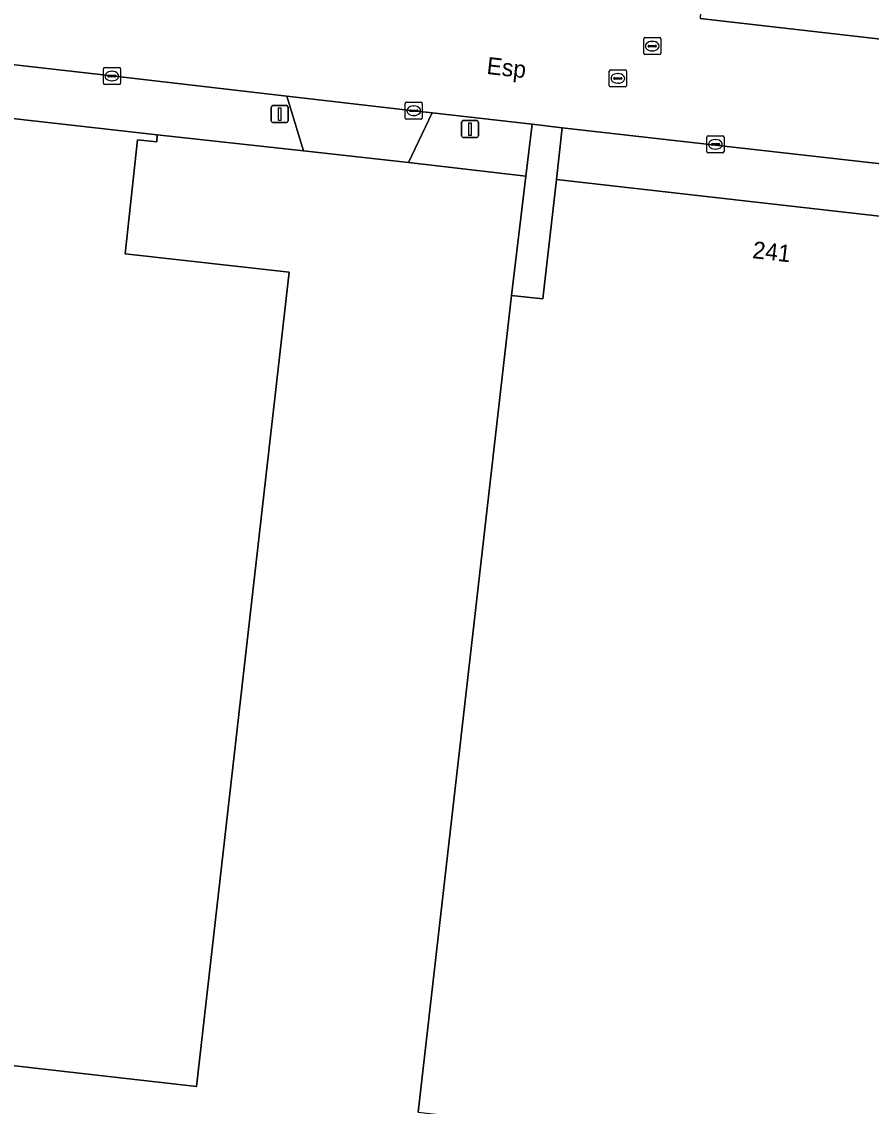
# Model space of a CAD drawing. Extents: x 161385 to 162589, y 388479 to 389756.
# Drawn here: x 162383.4 to 162433.2, y 388731.4 to 388795 of the extents above; entities that cross this region are included whole.
import ezdxf

# ---------------------------------------------------------------- set-up
doc = ezdxf.new("R2010")
doc.units = 0
for name, color, linetype in [('IMGEO_Afsluitpaal', 7, 'Continuous'), ('IMGEO_Erf', 7, 'Continuous'), ('IMGEO_Groenvoorziening', 7, 'Continuous'), ('IMGEO_Haag', 7, 'Continuous'), ('IMGEO_Kolk', 7, 'Continuous'), ('IMGEO_Lichtmast', 7, 'Continuous'), ('IMGEO_Openbare_ruimte_label', 7, 'Continuous'), ('IMGEO_Pand', 7, 'Continuous'), ('IMGEO_Pand_nummerreeks', 7, 'Continuous'), ('IMGEO_Rijbaan_lokaal_gesloten', 7, 'Continuous'), ('IMGEO_Rioolput', 7, 'Continuous'), ('IMGEO_Voetpad_open', 7, 'Continuous')]:
    doc.layers.add(name, color=color, linetype=linetype)

msp = doc.modelspace()

# ---------------------------------------------------------------- linework, layer by layer
at = {"layer": 'IMGEO_Afsluitpaal'}
for p, q in [((162398.007, 388789.155), (162398.007, 388789.955)), ((162398.007, 388789.955), (162398.007, 388789.155)), ((162398.107, 388790.055), (162398.897, 388790.055)), ((162398.897, 388790.055), (162398.107, 388790.055)), ((162398.997, 388789.955), (162398.997, 388789.155)), ((162398.997, 388789.155), (162398.997, 388789.955)), ((162398.897, 388789.055), (162398.107, 388789.055)), ((162398.107, 388789.055), (162398.897, 388789.055))]:
    msp.add_line(p, q, dxfattribs=at)
msp.add_lwpolyline([(162398.427, 388789.93), (162398.577, 388789.93), (162398.577, 388789.18), (162398.427, 388789.18), (162398.427, 388789.93)], dxfattribs=at)
for centre, start, end in [((162398.107, 388789.955), 90, 180), ((162398.107, 388789.955), 90, 180), ((162398.897, 388789.955), 0, 90), ((162398.897, 388789.955), 360, 90), ((162398.107, 388789.155), 180, 270), ((162398.107, 388789.155), 180, 270), ((162398.897, 388789.155), 270, 0), ((162398.897, 388789.155), 270, 0)]:
    msp.add_arc(centre, 0.1, start, end, dxfattribs=at)
at = {"layer": 'IMGEO_Erf'}
msp.add_lwpolyline([(162406.633, 388731.063), (162412.095, 388778.923), (162412.94, 388785.911), (162406.049, 388786.722), (162399.91, 388787.404), (162391.318, 388788.343), (162391.311, 388787.935), (162390.162, 388788.053), (162389.444, 388781.366), (162399.06, 388780.298), (162393.628, 388732.565), (162363.204, 388736.022), (162363.147, 388735.83), (162353.271, 388736.845), (162352.07, 388726.225)], dxfattribs=at)
at = {"layer": 'IMGEO_Groenvoorziening'}
msp.add_lwpolyline([(162370.877, 388761.846), (162364.027, 388763.89), (162371.926, 388790.534), (162391.318, 388788.343), (162399.91, 388787.404), (162398.932, 388790.608), (162388.673, 388791.789), (162371.594, 388793.742), (162365.122, 388794.512), (162364.471, 388787.302), (162364.13, 388783.523), (162363.459, 388781.811), (162356.029, 388750), (162354.058, 388741.791), (162353.626, 388739.483)], dxfattribs=at)
for points in [[(162413.308, 388788.96), (162407.449, 388789.629), (162406.049, 388786.722), (162412.94, 388785.911)], [(162415.064, 388788.76), (162414.734, 388785.722), (162440.896, 388782.752), (162441.217, 388785.796), (162424.047, 388787.734)]]:
    msp.add_lwpolyline(points, close=True, dxfattribs=at)
at = {"layer": 'IMGEO_Haag'}
for points in [[(162413.308, 388788.96), (162407.449, 388789.629), (162406.049, 388786.722), (162412.94, 388785.911)], [(162415.064, 388788.76), (162414.734, 388785.722), (162440.896, 388782.752), (162441.217, 388785.796), (162424.047, 388787.734)]]:
    msp.add_lwpolyline(points, close=True, dxfattribs=at)
at = {"layer": 'IMGEO_Kolk'}
for p, q in [((162388.172, 388791.361), (162388.172, 388792.213)), ((162388.247, 388792.287), (162389.099, 388792.287)), ((162389.173, 388792.213), (162389.173, 388791.361)), ((162388.431, 388791.781), (162388.431, 388791.793)), ((162388.869, 388791.744), (162388.471, 388791.744)), ((162388.474, 388791.83), (162388.872, 388791.83)), ((162388.683, 388791.507), (162388.658, 388791.507)), ((162388.66, 388792.067), (162388.685, 388792.067)), ((162388.915, 388791.793), (162388.915, 388791.781)), ((162389.099, 388791.287), (162388.247, 388791.287)), ((162405.864, 388789.326), (162405.864, 388790.178)), ((162405.939, 388790.252), (162406.791, 388790.252)), ((162406.865, 388790.178), (162406.865, 388789.326)), ((162406.123, 388789.746), (162406.123, 388789.758)), ((162406.561, 388789.709), (162406.163, 388789.709)), ((162406.166, 388789.795), (162406.564, 388789.795)), ((162406.352, 388790.032), (162406.377, 388790.032)), ((162406.607, 388789.758), (162406.607, 388789.746)), ((162406.791, 388789.252), (162405.939, 388789.252)), ((162406.375, 388789.472), (162406.35, 388789.472)), ((162423.627, 388788.282), (162424.479, 388788.282)), ((162423.552, 388787.356), (162423.552, 388788.208)), ((162423.811, 388787.776), (162423.811, 388787.788)), ((162424.249, 388787.739), (162423.851, 388787.739)), ((162423.854, 388787.825), (162424.252, 388787.825)), ((162424.04, 388788.062), (162424.065, 388788.062)), ((162424.295, 388787.788), (162424.295, 388787.776)), ((162424.553, 388788.208), (162424.553, 388787.356)), ((162424.479, 388787.282), (162423.627, 388787.282)), ((162424.063, 388787.502), (162424.038, 388787.502))]:
    msp.add_line(p, q, dxfattribs=at)
for points in [[(162388.172, 388791.361), (162388.172, 388792.213)], [(162388.247, 388792.287), (162389.099, 388792.287)], [(162389.173, 388792.213), (162389.173, 388791.361)], [(162389.099, 388791.287), (162388.247, 388791.287)], [(162405.864, 388789.326), (162405.864, 388790.178)], [(162405.939, 388790.252), (162406.791, 388790.252)], [(162406.865, 388790.178), (162406.865, 388789.326)], [(162406.791, 388789.252), (162405.939, 388789.252)], [(162423.627, 388788.282), (162424.479, 388788.282)], [(162423.552, 388787.356), (162423.552, 388788.208)], [(162424.553, 388788.208), (162424.553, 388787.356)], [(162424.479, 388787.282), (162423.627, 388787.282)]]:
    msp.add_lwpolyline(points, dxfattribs=at)
for centre, radius, start, end in [((162388.249, 388792.211), 0.0765, 91.55205, 178.44795), ((162388.249, 388792.211), 0.0765, 91.55205, 178.44795), ((162389.097, 388792.211), 0.0765, 1.55205, 88.44795), ((162389.097, 388792.211), 0.0765, 1.55205, 88.44795), ((162388.471, 388791.79), 0.0403, 85.87752, 175.75265), ((162388.468, 388791.78), 0.0366, 178.93798, 274.71019), ((162388.872, 388791.787), 0.043, 264.86636, 352.45326), ((162388.876, 388791.792), 0.0386, 1.73085, 96.63898), ((162388.249, 388791.363), 0.0765, 181.55205, 268.44795), ((162388.249, 388791.363), 0.0765, 181.55205, 268.44795), ((162389.097, 388791.363), 0.0765, 271.55205, 358.44795), ((162389.097, 388791.363), 0.0765, 271.55205, 358.44795), ((162405.941, 388790.176), 0.0765, 91.55205, 178.44795), ((162405.941, 388790.176), 0.0765, 91.55205, 178.44795), ((162406.789, 388790.176), 0.0765, 1.55205, 88.44795), ((162406.789, 388790.176), 0.0765, 1.55205, 88.44795), ((162406.163, 388789.755), 0.0403, 85.87752, 175.75265), ((162406.16, 388789.745), 0.0366, 178.93798, 274.71019), ((162406.564, 388789.752), 0.043, 264.86636, 352.45326), ((162406.568, 388789.757), 0.0386, 1.73085, 96.63898), ((162405.941, 388789.328), 0.0765, 181.55205, 268.44795), ((162405.941, 388789.328), 0.0765, 181.55205, 268.44795), ((162406.789, 388789.328), 0.0765, 271.55205, 358.44795), ((162406.789, 388789.328), 0.0765, 271.55205, 358.44795), ((162423.629, 388788.206), 0.0765, 91.55205, 178.44795), ((162423.629, 388788.206), 0.0765, 91.55205, 178.44795), ((162424.477, 388788.206), 0.0765, 1.55205, 88.44795), ((162424.477, 388788.206), 0.0765, 1.55205, 88.44795), ((162423.851, 388787.785), 0.0403, 85.87752, 175.75265), ((162423.848, 388787.775), 0.0366, 178.93798, 274.71019), ((162424.252, 388787.782), 0.043, 264.86636, 352.45326), ((162424.256, 388787.787), 0.0386, 1.73085, 96.63898), ((162423.629, 388787.358), 0.0765, 181.55205, 268.44795), ((162423.629, 388787.358), 0.0765, 181.55205, 268.44795), ((162424.477, 388787.358), 0.0765, 271.55205, 358.44795), ((162424.477, 388787.358), 0.0765, 271.55205, 358.44795)]:
    msp.add_arc(centre, radius, start, end, dxfattribs=at)
for centre, major_axis, ratio, start_param, end_param in [((162388.659, 388791.787), (-0.387, 0.002), 0.722429, 4.712389, 7.853982), ((162388.684, 388791.787), (-0.39, 0.002), 0.717154, 1.570796, 4.712389), ((162406.351, 388789.752), (-0.387, 0.002), 0.722429, 4.712389, 7.853982), ((162406.376, 388789.752), (-0.39, 0.002), 0.717154, 1.570796, 4.712389), ((162424.039, 388787.782), (-0.387, 0.002), 0.722429, 4.712389, 7.853982), ((162424.064, 388787.782), (-0.39, 0.002), 0.717154, 1.570796, 4.712389)]:
    msp.add_ellipse(centre, major_axis=major_axis, ratio=ratio, start_param=start_param, end_param=end_param, dxfattribs=at)
at = {"layer": 'IMGEO_Lichtmast'}
for p, q in [((162409.167, 388788.277), (162409.167, 388789.077)), ((162409.167, 388789.077), (162409.167, 388788.277)), ((162409.267, 388789.177), (162410.057, 388789.177)), ((162410.057, 388789.177), (162409.267, 388789.177)), ((162410.157, 388789.077), (162410.157, 388788.277)), ((162410.157, 388788.277), (162410.157, 388789.077)), ((162410.057, 388788.177), (162409.267, 388788.177)), ((162409.267, 388788.177), (162410.057, 388788.177))]:
    msp.add_line(p, q, dxfattribs=at)
msp.add_lwpolyline([(162409.587, 388789.052), (162409.737, 388789.052), (162409.737, 388788.302), (162409.587, 388788.302), (162409.587, 388789.052)], dxfattribs=at)
for centre, start, end in [((162409.267, 388789.077), 90, 180), ((162409.267, 388789.077), 90, 180), ((162410.057, 388789.077), 0, 90), ((162410.057, 388789.077), 360, 90), ((162409.267, 388788.277), 180, 270), ((162409.267, 388788.277), 180, 270), ((162410.057, 388788.277), 270, 0), ((162410.057, 388788.277), 270, 0)]:
    msp.add_arc(centre, 0.1, start, end, dxfattribs=at)
at = {"layer": 'IMGEO_Pand'}
for points in [[(162391.318, 388788.343), (162371.926, 388790.534), (162364.027, 388763.89), (162370.877, 388761.846), (162363.204, 388736.022), (162393.628, 388732.565), (162399.06, 388780.298), (162389.444, 388781.366), (162390.162, 388788.053), (162391.311, 388787.935)], [(162446.744, 388775.005), (162446.92, 388776.723), (162446.311, 388776.801), (162446.824, 388781.26), (162447.432, 388781.205), (162447.5, 388781.959), (162445.494, 388782.197), (162445.411, 388781.558), (162440.936, 388782.073), (162441.007, 388782.699), (162440.896, 388782.752), (162414.734, 388785.722), (162413.925, 388778.721), (162412.095, 388778.923), (162406.633, 388731.063), (162435.751, 388727.776), (162438.974, 388727.412), (162443.362, 388726.917), (162446.098, 388751.105), (162444.021, 388751.356)]]:
    msp.add_lwpolyline(points, close=True, dxfattribs=at)
at = {"layer": 'IMGEO_Rijbaan_lokaal_gesloten'}
for points in [[(162434.425, 388793.87), (162423.146, 388795.15)], [(162371.594, 388793.742), (162388.673, 388791.789), (162398.932, 388790.608), (162406.366, 388789.753), (162407.449, 388789.629), (162413.308, 388788.96), (162415.064, 388788.76), (162424.047, 388787.734), (162441.217, 388785.796)]]:
    msp.add_lwpolyline(points, dxfattribs=at)
at = {"layer": 'IMGEO_Rioolput'}
for p, q in [((162419.918, 388794.04), (162420.77, 388794.04)), ((162419.843, 388793.114), (162419.843, 388793.966)), ((162420.102, 388793.534), (162420.102, 388793.546)), ((162420.54, 388793.497), (162420.142, 388793.497)), ((162420.145, 388793.583), (162420.543, 388793.583)), ((162420.331, 388793.82), (162420.356, 388793.82)), ((162420.586, 388793.546), (162420.586, 388793.534)), ((162420.844, 388793.966), (162420.844, 388793.114)), ((162420.77, 388793.04), (162419.918, 388793.04)), ((162420.354, 388793.26), (162420.329, 388793.26)), ((162417.829, 388791.222), (162417.829, 388792.074)), ((162417.904, 388792.148), (162418.756, 388792.148)), ((162418.83, 388792.074), (162418.83, 388791.222)), ((162418.088, 388791.642), (162418.088, 388791.654)), ((162418.526, 388791.605), (162418.128, 388791.605)), ((162418.131, 388791.691), (162418.529, 388791.691)), ((162418.317, 388791.928), (162418.342, 388791.928)), ((162418.572, 388791.654), (162418.572, 388791.642)), ((162418.756, 388791.148), (162417.904, 388791.148)), ((162418.34, 388791.368), (162418.315, 388791.368))]:
    msp.add_line(p, q, dxfattribs=at)
for points in [[(162419.918, 388794.04), (162420.77, 388794.04)], [(162419.843, 388793.114), (162419.843, 388793.966)], [(162420.844, 388793.966), (162420.844, 388793.114)], [(162420.77, 388793.04), (162419.918, 388793.04)], [(162417.829, 388791.222), (162417.829, 388792.074)], [(162417.904, 388792.148), (162418.756, 388792.148)], [(162418.83, 388792.074), (162418.83, 388791.222)], [(162418.756, 388791.148), (162417.904, 388791.148)]]:
    msp.add_lwpolyline(points, dxfattribs=at)
for centre, radius, start, end in [((162419.92, 388793.964), 0.0765, 91.55205, 178.44795), ((162419.92, 388793.964), 0.0765, 91.55205, 178.44795), ((162420.768, 388793.964), 0.0765, 1.55205, 88.44795), ((162420.768, 388793.964), 0.0765, 1.55205, 88.44795), ((162420.142, 388793.543), 0.0403, 85.87752, 175.75265), ((162420.139, 388793.533), 0.0366, 178.93798, 274.71019), ((162420.543, 388793.54), 0.043, 264.86636, 352.45326), ((162420.547, 388793.545), 0.0386, 1.73085, 96.63898), ((162419.92, 388793.116), 0.0765, 181.55205, 268.44795), ((162419.92, 388793.116), 0.0765, 181.55205, 268.44795), ((162420.768, 388793.116), 0.0765, 271.55205, 358.44795), ((162420.768, 388793.116), 0.0765, 271.55205, 358.44795), ((162417.906, 388792.072), 0.0765, 91.55205, 178.44795), ((162417.906, 388792.072), 0.0765, 91.55205, 178.44795), ((162418.754, 388792.072), 0.0765, 1.55205, 88.44795), ((162418.754, 388792.072), 0.0765, 1.55205, 88.44795), ((162418.128, 388791.651), 0.0403, 85.87752, 175.75265), ((162418.125, 388791.641), 0.0366, 178.93798, 274.71019), ((162418.529, 388791.648), 0.043, 264.86636, 352.45326), ((162418.533, 388791.653), 0.0386, 1.73085, 96.63898), ((162417.906, 388791.224), 0.0765, 181.55205, 268.44795), ((162417.906, 388791.224), 0.0765, 181.55205, 268.44795), ((162418.754, 388791.224), 0.0765, 271.55205, 358.44795), ((162418.754, 388791.224), 0.0765, 271.55205, 358.44795)]:
    msp.add_arc(centre, radius, start, end, dxfattribs=at)
for centre, major_axis, ratio, start_param, end_param in [((162420.33, 388793.54), (-0.387, 0.002), 0.722429, 4.712389, 7.853982), ((162420.355, 388793.54), (-0.39, 0.002), 0.717154, 1.570796, 4.712389), ((162418.316, 388791.648), (-0.387, 0.002), 0.722429, 4.712389, 7.853982), ((162418.341, 388791.648), (-0.39, 0.002), 0.717154, 1.570796, 4.712389)]:
    msp.add_ellipse(centre, major_axis=major_axis, ratio=ratio, start_param=start_param, end_param=end_param, dxfattribs=at)
at = {"layer": 'IMGEO_Voetpad_open'}
for points in [[(162434.65, 388795.848), (162434.552, 388795.859), (162423.214, 388797.141), (162423.063, 388795.942), (162423.198, 388795.915), (162423.146, 388795.15), (162434.425, 388793.87), (162434.513, 388794.642)], [(162398.932, 388790.608), (162399.91, 388787.404), (162406.049, 388786.722), (162407.449, 388789.629), (162406.366, 388789.753)], [(162412.095, 388778.923), (162413.925, 388778.721), (162414.734, 388785.722), (162415.064, 388788.76), (162413.308, 388788.96), (162412.94, 388785.911)]]:
    msp.add_lwpolyline(points, close=True, dxfattribs=at)

# ---------------------------------------------------------------- texts
at = {"layer": 'IMGEO_Openbare_ruimte_label'}
msp.add_text('Esp', height=1, rotation=353.51434, dxfattribs=at).set_placement((162410.604, 388791.915))
at = {"layer": 'IMGEO_Pand_nummerreeks'}
msp.add_text('241', height=1, rotation=353.52558, dxfattribs=at).set_placement((162426.188, 388781.121))

doc.saveas('drawing.dxf')
